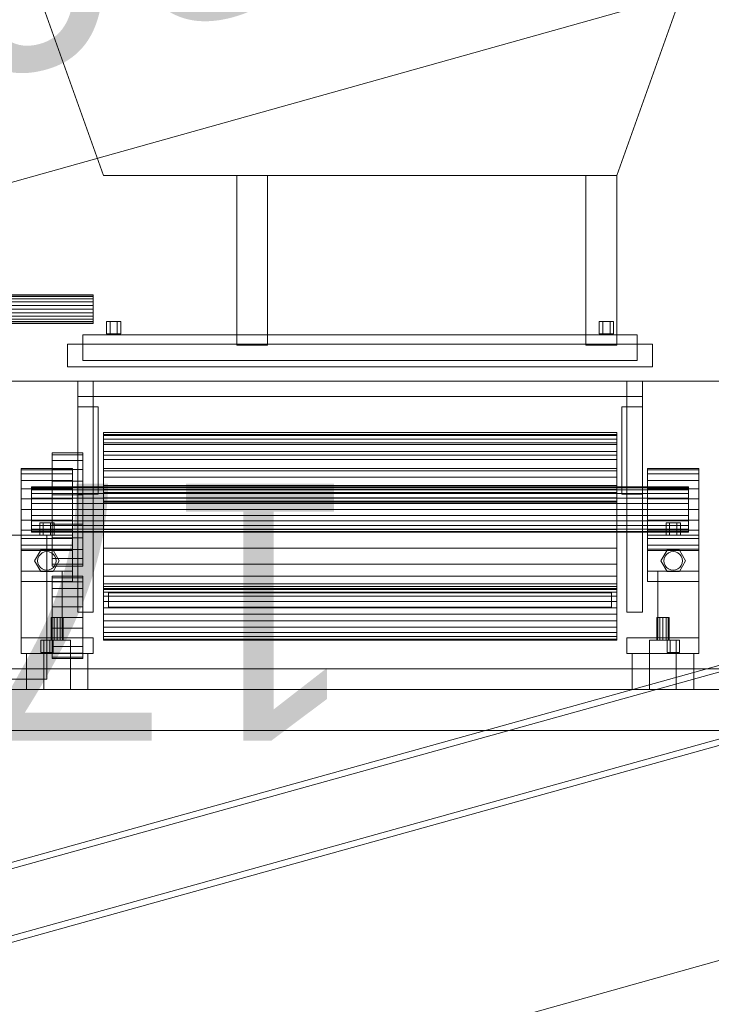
# Model space of a CAD drawing. Header units: millimetres. Extents: x -2233 to 61924, y -68080 to 6847.
# Tile 672 of 1022: x 5768 to 6442, y 1694 to 2652. Entities that reach past the tile are written whole.
import ezdxf

# ---------------------------------------------------------------- set-up
doc = ezdxf.new("R2010")
doc.units = ezdxf.units.MM
for name, color, linetype, lineweight in [('COTAS_P', 1, 'Continuous', 0), ('lateral_C01', 7, 'Continuous', 0), ('lateral_dosificador', 7, 'Continuous', 0)]:
    doc.layers.add(name, color=color, linetype=linetype, lineweight=lineweight)
doc.dimstyles.new('R19_100', dxfattribs={"dimtxt": 250, "dimasz": 150, "dimexe": 150, "dimexo": 80, "dimgap": 100, "dimtad": 1, "dimtih": 1, "dimtoh": 1, "dimdsep": 46, "dimcen": 0.09, "dimadec": 0, "dimazin": 0, "dimtfac": 1, "dimtdec": 4, "dimtofl": 0, "dimtmove": 0, "dimatfit": 3, "dimfxl": 1, "dimtolj": 1, "dimtzin": 0, "dimarcsym": 0})

# ---------------------------------------------------------------- blocks, each defined once
blk = doc.blocks.new('DIM_R27_1')
at = {"layer": 'COTAS_P'}
for p, q in [((807.35, 1106.67), (9950.73, 3666.67)), ((9950.73, 3666.67), (9794.15, 3669.56)), ((9950.73, 3666.67), (9818.41, 3582.9)), ((10193.38, 2800), (9950.73, 3666.67)), ((807.35, 1106.67), (939.66, 1190.45)), ((1050, 240), (807.35, 1106.67)), ((807.35, 1106.67), (963.92, 1103.78))]:
    blk.add_line(p, q, dxfattribs=at)
blk.add_text('9495 P', height=250, rotation=15.64139, dxfattribs=at).set_placement((5352.08, 2482.97))
blk = doc.blocks.new('DIM_R27_23')
at = {"layer": 'COTAS_P'}
for p, q in [((5250, 2300), (5400, 2345)), ((6950, 2300), (6800, 2345)), ((5250, 1400), (5250, 2300)), ((6950, 2300), (5250, 2300)), ((5250, 2300), (5400, 2255)), ((6950, 2300), (6800, 2255)), ((6950, 1400), (6950, 2300))]:
    blk.add_line(p, q, dxfattribs=at)
blk.add_text('1700 P', height=250, rotation=180, dxfattribs=at).set_placement((6100, 2200))

msp = doc.modelspace()

# ---------------------------------------------------------------- linework, layer by layer
at = {"layer": 'lateral_C01'}
for p, q in [((6622.738, 2071.346), (5678.578, 1808.733)), ((5680.186, 1802.953), (6624.345, 2065.566)), ((5697.022, 1742.421), (6641.182, 2005.035)), ((6642.79, 1999.254), (5698.63, 1736.641)), ((6061.478, 1627.557), (7217.04, 1951.095))]:
    msp.add_line(p, q, dxfattribs=at)
at = {"layer": 'lateral_dosificador'}
for p, q in [((5850, 2500), (5350, 3900)), ((6850, 3900), (6350, 2500)), ((6350, 2500), (5850, 2500)), ((6010, 2500), (5980, 2500)), ((5980, 2500), (5980, 2335)), ((6010, 2335), (6010, 2500)), ((6320, 2500), (6010, 2500)), ((6010, 2345), (6010, 2500)), ((6350, 2500), (6320, 2500)), ((6320, 2500), (6320, 2335)), ((6320, 2500), (6320, 2345)), ((6350, 2335), (6350, 2500)), ((5840, 2384), (5540, 2384)), ((5840, 2383.523), (5540, 2383.523)), ((5840, 2382.124), (5540, 2382.124)), ((5840, 2379.899), (5540, 2379.899)), ((5840, 2377), (5540, 2377)), ((5840, 2383.523), (5840, 2384)), ((5840, 2382.124), (5840, 2383.523)), ((5840, 2379.899), (5840, 2382.124)), ((5840, 2377), (5840, 2379.899)), ((5840, 2373.623), (5840, 2377)), ((5840, 2373.623), (5540, 2373.623)), ((5540, 2370), (5840, 2370)), ((5840, 2370), (5840, 2373.623)), ((5840, 2366.377), (5840, 2370)), ((5840, 2366.377), (5540, 2366.377)), ((5840, 2363), (5540, 2363)), ((5840, 2360.101), (5540, 2360.101)), ((5840, 2357.876), (5540, 2357.876)), ((5840, 2366.377), (5840, 2363)), ((5840, 2363), (5840, 2360.101)), ((5840, 2360.101), (5840, 2357.876)), ((5840, 2357.876), (5840, 2356.477)), ((5853, 2358), (5856.5, 2358)), ((5853, 2358), (5853, 2346)), ((5856.5, 2358), (5863.5, 2358)), ((5856.5, 2346), (5856.5, 2358)), ((5863.5, 2358), (5867, 2358)), ((5863.5, 2346), (5863.5, 2358)), ((5867, 2346), (5867, 2358)), ((6333, 2358), (6336.5, 2358)), ((6333, 2358), (6333, 2346)), ((6336.5, 2358), (6343.5, 2358)), ((6336.5, 2346), (6336.5, 2358)), ((6343.5, 2358), (6347, 2358)), ((6343.5, 2346), (6343.5, 2358)), ((6347, 2346), (6347, 2358)), ((5840, 2356.477), (5540, 2356.477)), ((5840, 2356), (5540, 2356)), ((5840, 2356.477), (5840, 2356)), ((6370, 2345), (5830, 2345)), ((5830, 2345), (5830, 2320)), ((5856.5, 2346), (5853, 2346)), ((5856.5, 2346), (5863.5, 2346)), ((5863.5, 2346), (5867, 2346)), ((6320, 2345), (6010, 2345)), ((6336.5, 2346), (6333, 2346)), ((6336.5, 2346), (6343.5, 2346)), ((6343.5, 2346), (6347, 2346)), ((6370, 2320), (6370, 2345)), ((6385, 2336), (5815, 2336)), ((5815, 2314), (5815, 2336)), ((6010, 2335), (5980, 2335)), ((6350, 2335), (6320, 2335)), ((6385, 2336), (6385, 2314)), ((6370, 2320), (5830, 2320)), ((6385, 2314), (5815, 2314)), ((5840, 2300), (5825, 2300)), ((5825, 2075), (5825, 2300)), ((6375, 2300), (5825, 2300)), ((5825, 2285), (5825, 2300)), ((5840, 2300), (5840, 2075)), ((6375, 2300), (6360, 2300)), ((6360, 2075), (6360, 2300)), ((6375, 2300), (6375, 2075)), ((6375, 2300), (6375, 2285)), ((6375, 2285), (5825, 2285)), ((5845, 2275), (5825, 2275)), ((5825, 2190), (5825, 2275)), ((5845, 2275), (5845, 2190)), ((6375, 2275), (6355, 2275)), ((6355, 2190), (6355, 2275)), ((6375, 2275), (6375, 2190)), ((5850, 2247.444), (5850, 2250)), ((6350, 2250), (5850, 2250)), ((5850, 2250), (5850, 2248)), ((6350, 2248), (5850, 2248)), ((5850, 2246.876), (5850, 2248)), ((5850, 2239.952), (5850, 2247.444)), ((6350, 2247.444), (5850, 2247.444)), ((5850, 2243.579), (5850, 2246.876)), ((6350, 2246.876), (5850, 2246.876)), ((5850, 2238.335), (5850, 2243.579)), ((6350, 2243.579), (5850, 2243.579)), ((6350, 2247.444), (6350, 2250)), ((6350, 2248), (6350, 2250)), ((6350, 2246.876), (6350, 2248)), ((6350, 2239.952), (6350, 2247.444)), ((6350, 2243.579), (6350, 2246.876)), ((6350, 2238.335), (6350, 2243.579)), ((5850, 2228.033), (5850, 2239.952)), ((6350, 2239.952), (5850, 2239.952)), ((5850, 2231.5), (5850, 2238.335)), ((6350, 2238.335), (5850, 2238.335)), ((6350, 2228.033), (6350, 2239.952)), ((6350, 2231.5), (6350, 2238.335)), ((5800, 2228.126), (5800, 2230)), ((5830, 2230), (5800, 2230)), ((5800, 2222.631), (5800, 2228.126)), ((5830, 2228.126), (5800, 2228.126)), ((5830, 2228.126), (5830, 2230)), ((5830, 2222.631), (5830, 2228.126)), ((5850, 2223.541), (5850, 2231.5)), ((6350, 2231.5), (5850, 2231.5)), ((5850, 2212.5), (5850, 2228.033)), ((6350, 2228.033), (5850, 2228.033)), ((5850, 2215), (5850, 2223.541)), ((6350, 2223.541), (5850, 2223.541)), ((6350, 2223.541), (6350, 2231.5)), ((6350, 2212.5), (6350, 2228.033)), ((6350, 2215), (6350, 2223.541)), ((5770, 2213.637), (5770, 2215)), ((5820, 2215), (5770, 2215)), ((5770, 2209.641), (5770, 2213.637)), ((5820, 2213.637), (5770, 2213.637)), ((5800, 2213.891), (5800, 2222.631)), ((5830, 2222.631), (5800, 2222.631)), ((5800, 2202.5), (5800, 2213.891)), ((5830, 2213.891), (5800, 2213.891)), ((5820, 2213.637), (5820, 2215)), ((5820, 2209.641), (5820, 2213.637)), ((5830, 2213.891), (5830, 2222.631)), ((5830, 2202.5), (5830, 2213.891)), ((5850, 2215), (5850, 2206.459)), ((5850, 2215), (6350, 2215)), ((6350, 2206.459), (6350, 2215)), ((6380, 2213.637), (6380, 2215)), ((6430, 2215), (6380, 2215)), ((6380, 2209.641), (6380, 2213.637)), ((6430, 2213.637), (6380, 2213.637)), ((6430, 2213.637), (6430, 2215)), ((6430, 2209.641), (6430, 2213.637)), ((5770, 2203.284), (5770, 2209.641)), ((5820, 2209.641), (5770, 2209.641)), ((5820, 2203.284), (5820, 2209.641)), ((5850, 2194.411), (5850, 2212.5)), ((6350, 2212.5), (5850, 2212.5)), ((5850, 2206.459), (5850, 2198.5)), ((6350, 2206.459), (5850, 2206.459)), ((6350, 2194.411), (6350, 2212.5)), ((6350, 2206.459), (6350, 2198.5)), ((6380, 2203.284), (6380, 2209.641)), ((6430, 2209.641), (6380, 2209.641)), ((6430, 2203.284), (6430, 2209.641)), ((5770, 2195), (5770, 2203.284)), ((5820, 2203.284), (5770, 2203.284)), ((5770, 2185.353), (5770, 2195)), ((5820, 2195), (5770, 2195)), ((5780, 2196.25), (5780, 2197)), ((6420, 2197), (5780, 2197)), ((5780, 2194.053), (5780, 2196.25)), ((6420, 2196.25), (5780, 2196.25)), ((5800, 2189.235), (5800, 2202.5)), ((5830, 2202.5), (5800, 2202.5)), ((5820, 2195), (5820, 2203.284)), ((5820, 2185.353), (5820, 2195)), ((5830, 2189.235), (5830, 2202.5)), ((5850, 2198.5), (5850, 2191.665)), ((6350, 2198.5), (5850, 2198.5)), ((5850, 2175), (5850, 2194.411)), ((6350, 2194.411), (5850, 2194.411)), ((6350, 2198.5), (6350, 2191.665)), ((6350, 2175), (6350, 2194.411)), ((6380, 2195), (6380, 2203.284)), ((6430, 2203.284), (6380, 2203.284)), ((6380, 2185.353), (6380, 2195)), ((6430, 2195), (6380, 2195)), ((6420, 2196.25), (6420, 2197)), ((6420, 2194.053), (6420, 2196.25)), ((6430, 2195), (6430, 2203.284)), ((6430, 2185.353), (6430, 2195)), ((5770, 2175), (5770, 2185.353)), ((5820, 2185.353), (5770, 2185.353)), ((5780, 2190.556), (5780, 2194.053)), ((6420, 2194.053), (5780, 2194.053)), ((5780, 2186), (5780, 2190.556)), ((6420, 2190.556), (5780, 2190.556)), ((5780, 2180.694), (5780, 2186)), ((6420, 2186), (5780, 2186)), ((5800, 2175), (5800, 2189.235)), ((5830, 2189.235), (5800, 2189.235)), ((5820, 2175), (5820, 2185.353)), ((5845, 2190), (5825, 2190)), ((5830, 2175), (5830, 2189.235)), ((5850, 2191.665), (5850, 2186.421)), ((6350, 2191.665), (5850, 2191.665)), ((5850, 2186.421), (5850, 2183.124)), ((6350, 2186.421), (5850, 2186.421)), ((6350, 2191.665), (6350, 2186.421)), ((6350, 2186.421), (6350, 2183.124)), ((6375, 2190), (6355, 2190)), ((6380, 2175), (6380, 2185.353)), ((6430, 2185.353), (6380, 2185.353)), ((6420, 2190.556), (6420, 2194.053)), ((6420, 2186), (6420, 2190.556)), ((6420, 2180.694), (6420, 2186)), ((6430, 2175), (6430, 2185.353)), ((5770, 2175), (5770, 2164.647)), ((5770, 2175), (5820, 2175)), ((5780, 2175), (5780, 2180.694)), ((6420, 2180.694), (5780, 2180.694)), ((5780, 2175), (5780, 2169.306)), ((5780, 2175), (6420, 2175)), ((5800, 2175), (5800, 2160.765)), ((5800, 2175), (5830, 2175)), ((5820, 2164.647), (5820, 2175)), ((5830, 2160.765), (5830, 2175)), ((5850, 2183.124), (5850, 2182)), ((6350, 2183.124), (5850, 2183.124)), ((6350, 2182), (5850, 2182)), ((5850, 2175), (5850, 2155.589)), ((5850, 2175), (6350, 2175)), ((6350, 2183.124), (6350, 2182)), ((6350, 2155.589), (6350, 2175)), ((6380, 2175), (6380, 2164.647)), ((6380, 2175), (6430, 2175)), ((6420, 2175), (6420, 2180.694)), ((6420, 2169.306), (6420, 2175)), ((6430, 2164.647), (6430, 2175)), ((5780, 2169.306), (5780, 2164)), ((6420, 2169.306), (5780, 2169.306)), ((6420, 2169.306), (6420, 2164)), ((5770, 2164.647), (5770, 2155)), ((5820, 2164.647), (5770, 2164.647)), ((5780, 2164), (5780, 2159.444)), ((6420, 2164), (5780, 2164)), ((5780, 2159.444), (5780, 2155.947)), ((6420, 2159.444), (5780, 2159.444)), ((5780, 2155.947), (5780, 2153.75)), ((6420, 2155.947), (5780, 2155.947)), ((5788, 2162), (5791.5, 2162)), ((5788, 2162), (5788, 2150)), ((5791.5, 2162), (5798.5, 2162)), ((5791.5, 2150), (5791.5, 2162)), ((5798.5, 2162), (5802, 2162)), ((5798.5, 2150), (5798.5, 2162)), ((5800, 2160.765), (5800, 2147.5)), ((5830, 2160.765), (5800, 2160.765)), ((5802, 2150), (5802, 2162)), ((5820, 2164.647), (5820, 2155)), ((5830, 2160.765), (5830, 2147.5)), ((6380, 2164.647), (6380, 2155)), ((6430, 2164.647), (6380, 2164.647)), ((6398, 2162), (6401.5, 2162)), ((6398, 2162), (6398, 2150)), ((6401.5, 2162), (6408.5, 2162)), ((6401.5, 2150), (6401.5, 2162)), ((6408.5, 2162), (6412, 2162)), ((6408.5, 2150), (6408.5, 2162)), ((6412, 2150), (6412, 2162)), ((6420, 2164), (6420, 2159.444)), ((6420, 2159.444), (6420, 2155.947)), ((6420, 2155.947), (6420, 2153.75)), ((6430, 2164.647), (6430, 2155)), ((5795, 2150), (5740, 2150)), ((5770, 2155), (5770, 2146.716)), ((5820, 2155), (5770, 2155)), ((5820, 2150), (5770, 2150)), ((5770, 2150), (5770, 2115)), ((5770, 2146.716), (5770, 2140.359)), ((5820, 2146.716), (5770, 2146.716)), ((5780, 2153.75), (5780, 2153)), ((6420, 2153.75), (5780, 2153.75)), ((6420, 2153), (5780, 2153)), ((5791.5, 2150), (5788, 2150)), ((5791.5, 2150), (5798.5, 2150)), ((5795, 2010), (5795, 2150)), ((5798.5, 2150), (5802, 2150)), ((5800, 2147.5), (5800, 2136.109)), ((5830, 2147.5), (5800, 2147.5)), ((5820, 2155), (5820, 2146.716)), ((5820, 2115), (5820, 2150)), ((5820, 2146.716), (5820, 2140.359)), ((5830, 2147.5), (5830, 2136.109)), ((5850, 2155.589), (5850, 2137.5)), ((6350, 2155.589), (5850, 2155.589)), ((6350, 2155.589), (6350, 2137.5)), ((6380, 2155), (6380, 2146.716)), ((6430, 2155), (6380, 2155)), ((6430, 2150), (6380, 2150)), ((6380, 2150), (6380, 2115)), ((6380, 2146.716), (6380, 2140.359)), ((6430, 2146.716), (6380, 2146.716)), ((6401.5, 2150), (6398, 2150)), ((6401.5, 2150), (6408.5, 2150)), ((6408.5, 2150), (6412, 2150)), ((6420, 2153.75), (6420, 2153)), ((6430, 2155), (6430, 2146.716)), ((6430, 2115), (6430, 2150)), ((6430, 2146.716), (6430, 2140.359)), ((5770, 2140.359), (5770, 2136.363)), ((5820, 2140.359), (5770, 2140.359)), ((5820, 2140.359), (5820, 2136.363)), ((5850, 2137.5), (5850, 2121.967)), ((6350, 2137.5), (5850, 2137.5)), ((6350, 2137.5), (6350, 2121.967)), ((6380, 2140.359), (6380, 2136.363)), ((6430, 2140.359), (6380, 2140.359)), ((6430, 2140.359), (6430, 2136.363)), ((5770, 2136.363), (5770, 2135)), ((5820, 2136.363), (5770, 2136.363)), ((5820, 2135), (5770, 2135)), ((5789, 2135.392), (5783, 2125)), ((5786.307, 2127.329), (5786, 2125)), ((5787.206, 2129.5), (5786.307, 2127.329)), ((5788.636, 2131.364), (5787.206, 2129.5)), ((5790.5, 2132.794), (5788.636, 2131.364)), ((5801, 2135.392), (5789, 2135.392)), ((5792.671, 2133.693), (5790.5, 2132.794)), ((5795, 2134), (5792.671, 2133.693)), ((5797.329, 2133.693), (5795, 2134)), ((5799.5, 2132.794), (5797.329, 2133.693)), ((5801.364, 2131.364), (5799.5, 2132.794)), ((5800, 2136.109), (5800, 2127.369)), ((5830, 2136.109), (5800, 2136.109)), ((5800, 2127.369), (5800, 2121.874)), ((5830, 2127.369), (5800, 2127.369)), ((5807, 2125), (5801, 2135.392)), ((5802.794, 2129.5), (5801.364, 2131.364)), ((5803.693, 2127.329), (5802.794, 2129.5)), ((5804, 2125), (5803.693, 2127.329)), ((5820, 2136.363), (5820, 2135)), ((5830, 2136.109), (5830, 2127.369)), ((5830, 2127.369), (5830, 2121.874)), ((6380, 2136.363), (6380, 2135)), ((6430, 2136.363), (6380, 2136.363)), ((6430, 2135), (6380, 2135)), ((6399, 2135.392), (6393, 2125)), ((6396.307, 2127.329), (6396, 2125)), ((6397.206, 2129.5), (6396.307, 2127.329)), ((6398.636, 2131.364), (6397.206, 2129.5)), ((6400.5, 2132.794), (6398.636, 2131.364)), ((6411, 2135.392), (6399, 2135.392)), ((6402.671, 2133.693), (6400.5, 2132.794)), ((6405, 2134), (6402.671, 2133.693)), ((6407.329, 2133.693), (6405, 2134)), ((6409.5, 2132.794), (6407.329, 2133.693)), ((6411.364, 2131.364), (6409.5, 2132.794)), ((6417, 2125), (6411, 2135.392)), ((6412.794, 2129.5), (6411.364, 2131.364)), ((6413.693, 2127.329), (6412.794, 2129.5)), ((6414, 2125), (6413.693, 2127.329)), ((6430, 2136.363), (6430, 2135)), ((5783, 2125), (5789, 2114.608)), ((5786, 2125), (5786.307, 2122.671)), ((5786.307, 2122.671), (5787.206, 2120.5)), ((5787.206, 2120.5), (5788.636, 2118.636)), ((5788.636, 2118.636), (5790.5, 2117.206)), ((5799.5, 2117.206), (5801.364, 2118.636)), ((5800, 2121.874), (5800, 2120)), ((5830, 2121.874), (5800, 2121.874)), ((5830, 2120), (5800, 2120)), ((5801, 2114.608), (5807, 2125)), ((5801.364, 2118.636), (5802.794, 2120.5)), ((5802.794, 2120.5), (5803.693, 2122.671)), ((5803.693, 2122.671), (5804, 2125)), ((5830, 2121.874), (5830, 2120)), ((5850, 2121.967), (5850, 2110.048)), ((6350, 2121.967), (5850, 2121.967)), ((6350, 2121.967), (6350, 2110.048)), ((6393, 2125), (6399, 2114.608)), ((6396, 2125), (6396.307, 2122.671)), ((6396.307, 2122.671), (6397.206, 2120.5)), ((6397.206, 2120.5), (6398.636, 2118.636)), ((6398.636, 2118.636), (6400.5, 2117.206)), ((6409.5, 2117.206), (6411.364, 2118.636)), ((6411, 2114.608), (6417, 2125)), ((6411.364, 2118.636), (6412.794, 2120.5)), ((6412.794, 2120.5), (6413.693, 2122.671)), ((6413.693, 2122.671), (6414, 2125)), ((5810, 2115), (5770, 2115)), ((5770, 2115), (5770, 2050)), ((5820, 2115), (5770, 2115)), ((5770, 2115), (5770, 2105)), ((5789, 2114.608), (5801, 2114.608)), ((5790.5, 2117.206), (5792.671, 2116.307)), ((5792.671, 2116.307), (5795, 2116)), ((5795, 2116), (5797.329, 2116.307)), ((5797.329, 2116.307), (5799.5, 2117.206)), ((5800, 2108.637), (5800, 2110)), ((5830, 2110), (5800, 2110)), ((5800, 2104.641), (5800, 2108.637)), ((5830, 2108.637), (5800, 2108.637)), ((5810, 2050), (5810, 2115)), ((5820, 2105), (5820, 2115)), ((5830, 2108.637), (5830, 2110)), ((5830, 2104.641), (5830, 2108.637)), ((5850, 2110.048), (5850, 2102.556)), ((6350, 2110.048), (5850, 2110.048)), ((6350, 2110.048), (6350, 2102.556)), ((6430, 2115), (6380, 2115)), ((6380, 2115), (6380, 2105)), ((6430, 2115), (6390, 2115)), ((6390, 2115), (6390, 2050)), ((6399, 2114.608), (6411, 2114.608)), ((6400.5, 2117.206), (6402.671, 2116.307)), ((6402.671, 2116.307), (6405, 2116)), ((6405, 2116), (6407.329, 2116.307)), ((6407.329, 2116.307), (6409.5, 2117.206)), ((6430, 2050), (6430, 2115)), ((6430, 2105), (6430, 2115)), ((5820, 2105), (5770, 2105)), ((5800, 2098.284), (5800, 2104.641)), ((5830, 2104.641), (5800, 2104.641)), ((5830, 2098.284), (5830, 2104.641)), ((5850, 2102.556), (5850, 2100)), ((6350, 2102.556), (5850, 2102.556)), ((6350, 2100), (5850, 2100)), ((5850, 2100), (5850, 2098)), ((6350, 2102.556), (6350, 2100)), ((6350, 2098), (6350, 2100)), ((6430, 2105), (6380, 2105)), ((5800, 2090), (5800, 2098.284)), ((5830, 2098.284), (5800, 2098.284)), ((5800, 2080.353), (5800, 2090)), ((5830, 2090), (5800, 2090)), ((5830, 2090), (5830, 2098.284)), ((5830, 2080.353), (5830, 2090)), ((6350, 2098), (5850, 2098)), ((5850, 2097.148), (5850, 2098)), ((5850, 2094.651), (5850, 2097.148)), ((6350, 2097.148), (5850, 2097.148)), ((5850, 2090.678), (5850, 2094.651)), ((6350, 2094.651), (5850, 2094.651)), ((5850, 2085.5), (5850, 2090.678)), ((6350, 2090.678), (5850, 2090.678)), ((6345, 2094), (5855, 2094)), ((5855, 2080), (5855, 2094)), ((6345, 2094), (6345, 2080)), ((6350, 2097.148), (6350, 2098)), ((6350, 2094.651), (6350, 2097.148)), ((6350, 2090.678), (6350, 2094.651)), ((6350, 2085.5), (6350, 2090.678)), ((5800, 2070), (5800, 2080.353)), ((5830, 2080.353), (5800, 2080.353)), ((5830, 2070), (5830, 2080.353)), ((5850, 2079.47), (5850, 2085.5)), ((6350, 2085.5), (5850, 2085.5)), ((5850, 2073), (5850, 2079.47)), ((6350, 2079.47), (5850, 2079.47)), ((6345, 2080), (5855, 2080)), ((6350, 2079.47), (6350, 2085.5)), ((6350, 2073), (6350, 2079.47)), ((5799, 2070), (5799.804, 2070)), ((5799, 2070), (5799, 2048)), ((5799.804, 2070), (5802, 2070)), ((5799.804, 2048), (5799.804, 2070)), ((5800, 2070), (5800, 2059.647)), ((5800, 2070), (5830, 2070)), ((5802, 2070), (5805, 2070)), ((5802, 2048), (5802, 2070)), ((5805, 2070), (5808, 2070)), ((5805, 2048), (5805, 2070)), ((5808, 2070), (5810.196, 2070)), ((5808, 2048), (5808, 2070)), ((5810.196, 2070), (5811, 2070)), ((5810.196, 2048), (5810.196, 2070)), ((5811, 2048), (5811, 2070)), ((5840, 2075), (5825, 2075)), ((5830, 2059.647), (5830, 2070)), ((5850, 2073), (5850, 2066.53)), ((5850, 2073), (6350, 2073)), ((6350, 2066.53), (6350, 2073)), ((6375, 2075), (6360, 2075)), ((6389, 2070), (6389.804, 2070)), ((6389, 2070), (6389, 2048)), ((6389.804, 2070), (6392, 2070)), ((6389.804, 2048), (6389.804, 2070)), ((6392, 2070), (6395, 2070)), ((6392, 2048), (6392, 2070)), ((6395, 2070), (6398, 2070)), ((6395, 2048), (6395, 2070)), ((6398, 2070), (6400.196, 2070)), ((6398, 2048), (6398, 2070)), ((6400.196, 2070), (6401, 2070)), ((6400.196, 2048), (6400.196, 2070)), ((6401, 2048), (6401, 2070)), ((5850, 2066.53), (5850, 2060.5)), ((6350, 2066.53), (5850, 2066.53)), ((5850, 2060.5), (5850, 2055.322)), ((6350, 2060.5), (5850, 2060.5)), ((6350, 2066.53), (6350, 2060.5)), ((6350, 2060.5), (6350, 2055.322)), ((5800, 2059.647), (5800, 2050)), ((5830, 2059.647), (5800, 2059.647)), ((5830, 2059.647), (5830, 2050)), ((5850, 2055.322), (5850, 2051.349)), ((6350, 2055.322), (5850, 2055.322)), ((5850, 2051.349), (5850, 2048.852)), ((6350, 2051.349), (5850, 2051.349)), ((6350, 2055.322), (6350, 2051.349)), ((6350, 2051.349), (6350, 2048.852)), ((5810, 2050), (5770, 2050)), ((5840, 2050), (5770, 2050)), ((5770, 2050), (5770, 2035)), ((5789, 2048), (5792, 2048)), ((5789, 2048), (5789, 2036)), ((5792, 2048), (5798, 2048)), ((5792, 2036), (5792, 2048)), ((5818, 2048), (5792, 2048)), ((5792, 2000), (5792, 2048)), ((5798, 2048), (5801, 2048)), ((5798, 2036), (5798, 2048)), ((5799.804, 2048), (5799, 2048)), ((5799.804, 2048), (5802, 2048)), ((5800, 2050), (5800, 2041.716)), ((5830, 2050), (5800, 2050)), ((5800, 2041.716), (5800, 2035.359)), ((5830, 2041.716), (5800, 2041.716)), ((5801, 2036), (5801, 2048)), ((5802, 2048), (5805, 2048)), ((5805, 2048), (5808, 2048)), ((5808, 2048), (5810.196, 2048)), ((5810.196, 2048), (5811, 2048)), ((5818, 2048), (5818, 2000)), ((5830, 2050), (5830, 2041.716)), ((5830, 2041.716), (5830, 2035.359)), ((5840, 2035), (5840, 2050)), ((5850, 2048.852), (5850, 2048)), ((6350, 2048.852), (5850, 2048.852)), ((6350, 2048), (5850, 2048)), ((6350, 2048.852), (6350, 2048)), ((6430, 2050), (6360, 2050)), ((6360, 2050), (6360, 2035)), ((6408, 2048), (6382, 2048)), ((6382, 2000), (6382, 2048)), ((6389.804, 2048), (6389, 2048)), ((6389.804, 2048), (6392, 2048)), ((6430, 2050), (6390, 2050)), ((6392, 2048), (6395, 2048)), ((6395, 2048), (6398, 2048)), ((6398, 2048), (6400.196, 2048)), ((6399, 2048), (6402, 2048)), ((6399, 2048), (6399, 2036)), ((6400.196, 2048), (6401, 2048)), ((6402, 2048), (6408, 2048)), ((6402, 2036), (6402, 2048)), ((6408, 2048), (6411, 2048)), ((6408, 2036), (6408, 2048)), ((6408, 2048), (6408, 2000)), ((6411, 2036), (6411, 2048)), ((6430, 2035), (6430, 2050)), ((5840, 2035), (5770, 2035)), ((5835, 2035), (5775, 2035)), ((5775, 2035), (5775, 2000)), ((5792, 2036), (5789, 2036)), ((5792, 2036), (5798, 2036)), ((5798, 2036), (5801, 2036)), ((5800, 2035.359), (5800, 2031.363)), ((5830, 2035.359), (5800, 2035.359)), ((5800, 2031.363), (5800, 2030)), ((5830, 2031.363), (5800, 2031.363)), ((5830, 2035.359), (5830, 2031.363)), ((5830, 2031.363), (5830, 2030)), ((5835, 2000), (5835, 2035)), ((6430, 2035), (6360, 2035)), ((6425, 2035), (6365, 2035)), ((6365, 2035), (6365, 2000)), ((6402, 2036), (6399, 2036)), ((6402, 2036), (6408, 2036)), ((6408, 2036), (6411, 2036)), ((6425, 2000), (6425, 2035)), ((5830, 2030), (5800, 2030)), ((6870, 2020), (5330, 2020)), ((5795, 2010), (5740, 2010)), ((6870, 2000), (5330, 2000)), ((5835, 2000), (5775, 2000)), ((5818, 2000), (5792, 2000)), ((6425, 2000), (6365, 2000)), ((6408, 2000), (6382, 2000)), ((6870, 1960), (5330, 1960))]:
    msp.add_line(p, q, dxfattribs=at)

# ---------------------------------------------------------------- dimensions: what is measured, and where the dimension line sits
at = {"layer": 'COTAS_P'}
for p1, p2, distance, picture, middle in [((1050, 240), (10193.381, 2800), 900, 'DIM_R27_1', (5379.037, 2386.671)), ((6950, 1400), (5250, 1400), -900, 'DIM_R27_23', (6100, 2300))]:
    dim = msp.add_aligned_dim(p1=p1, p2=p2, distance=distance, text='<> P', dimstyle='R19_100', dxfattribs=at)
    dim.commit()
    dim.dimension.update_dxf_attribs({"geometry": picture, "text_midpoint": middle})

doc.saveas('drawing.dxf')
